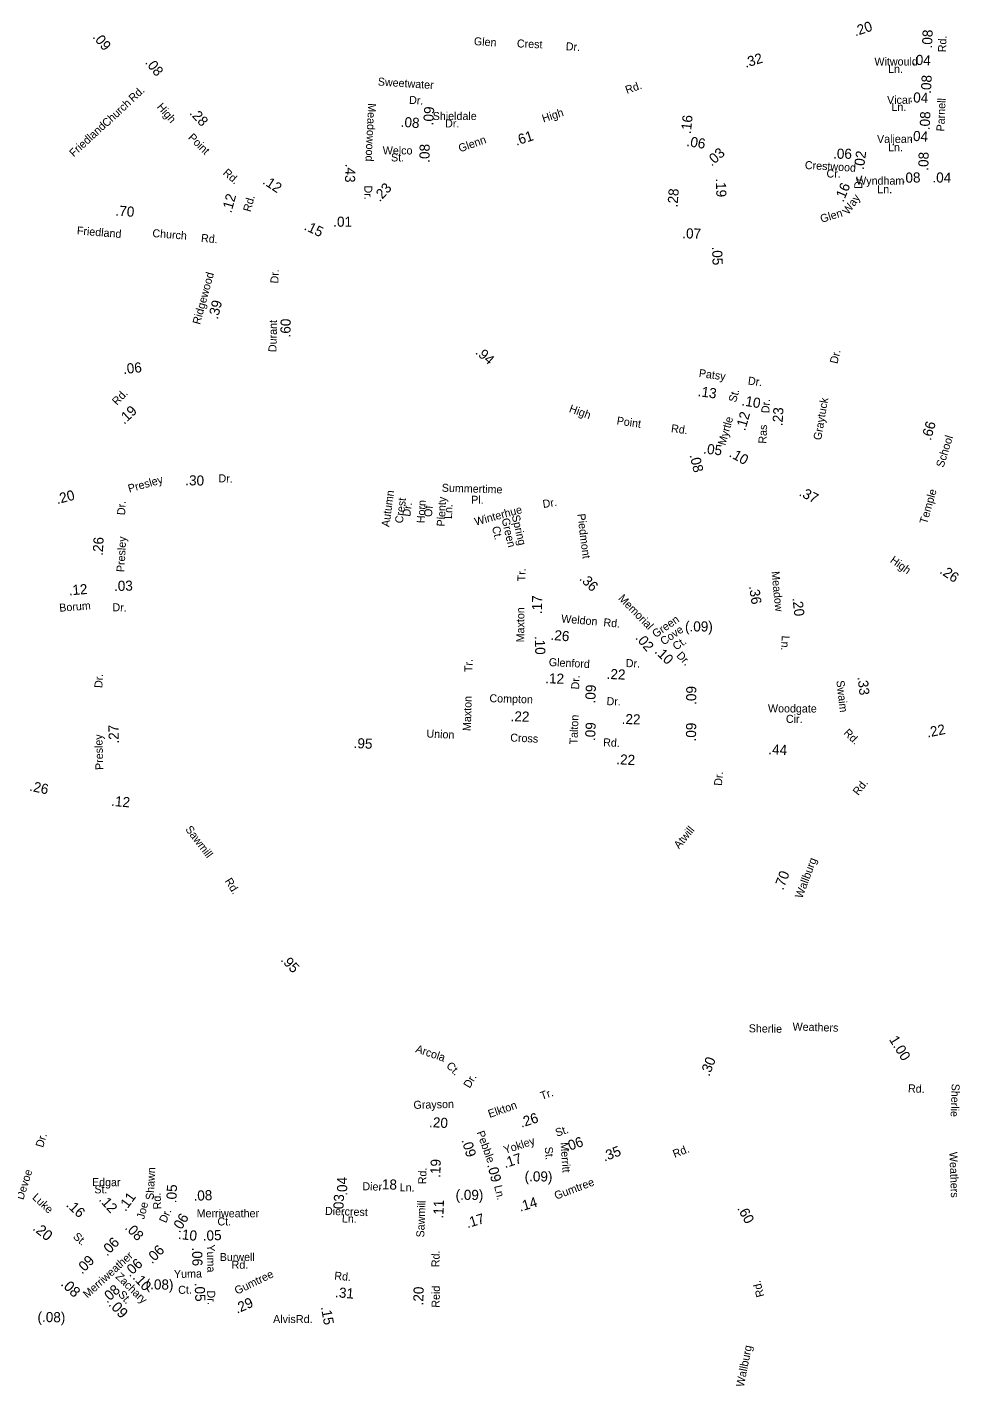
# Model space of a CAD drawing. Extents: x 1553981 to 1780076, y 812965 to 996873.
# Drawn here: x 1655266 to 1666340, y 829958 to 846092 of the extents above; entities that cross this region are included whole.
import ezdxf

# ---------------------------------------------------------------- set-up
doc = ezdxf.new("R2010")
doc.units = 0
for name, color, linetype in [('Exist Road Non-System Type 51 Label', 7, 'Continuous'), ('Exist Road Primary NC Service Mileage Hundredths English Label', 7, 'Continuous'), ('Exist Road Secondary Mileage Hundredths English Label', 7, 'Continuous'), ('Map Preparation Border Antique Large Shape', 7, 'Continuous')]:
    doc.layers.add(name, color=color, linetype=linetype)

msp = doc.modelspace()

# ---------------------------------------------------------------- texts
at = {"layer": 'Exist Road Non-System Type 51 Label'}
for s, rotation, p in [('Glen', 356.3822, (1660568, 845880)), ('Crest', 357.5445, (1661079, 845853)), ('Dr.', 356.6324, (1661659, 845819)), ('Sweetwater', 356.3386, (1659427, 845400)), ('Dr.', 356.3386, (1659798, 845183)), ('Dr.', 76.3154, (1664886, 842089)), ('Graytuck', 80.3116, (1664693, 841183)), ('Autumn', 82.2709, (1659565, 840153)), ('Summertime', 358.3501, (1660188, 840576)), ('Crest', 82.2709, (1659725, 840196)), ('Dr.', 82.2709, (1659814, 840276)), ('Horn', 87.0583, (1659986, 840200)), ('Plenty', 87.0583, (1660223, 840161)), ('Pl.', 359.8243, (1660538, 840433)), ('Dr.', 8.945, (1661394, 840382)), ('Of', 87.0583, (1660073, 840274)), ('Ln.', 87.0583, (1660309, 840251)), ('Winterhue', 15.2864, (1660592, 840172)), ('Green', 283.0652, (1660898, 840252)), ('Spring', 283.0652, (1661019, 840289)), ('Ct.', 283.0652, (1660784, 840156)), ('Tr.', 88.776, (1660552, 838433)), ('Maxton', 88.3736, (1660533, 837733)), ('Woodgate', 359.8799, (1664062, 837955)), ('Cir.', 359.8799, (1664275, 837831)), ('Dr.', 85.333, (1663515, 837081)), ('Atwill', 50.3285, (1663007, 836327)), ('Arcola', 341.3334, (1659870, 833922)), ('Ct.', 314.6898, (1660235, 833751))]:
    msp.add_text(s, height=95, rotation=rotation, dxfattribs=at).set_placement(p)
at = {"layer": 'Exist Road Primary NC Service Mileage Hundredths English Label'}
for s, rotation, p in [('.20', 320.832, (1655323, 831817)), ('.08', 316.0047, (1655657, 831160)), ('.09', 312.9882, (1656225, 830919))]:
    msp.add_text(s, height=125, rotation=rotation, dxfattribs=at).set_placement(p)
at = {"layer": 'Exist Road Secondary Mileage Hundredths English Label'}
for s, rotation, p in [('.20', 18.4897, (1665101, 845983)), ('.09', 309.9203, (1656037, 845973)), ('.08', 87.6496, (1666010, 845838)), ('.32', 17.197, (1663798, 845609)), ('.04', 357.6139, (1665770, 845647)), ('.08', 308.9919, (1656660, 845671)), ('.08', 87.1927, (1665997, 845299)), ('.04', 357.6549, (1665740, 845201)), ('.09', 86.4499, (1660087, 844924)), ('.28', 312.8519, (1657187, 845067)), ('.08', 355.2836, (1659697, 844911)), ('.16', 83.8049, (1663145, 844821)), ('.08', 87.7194, (1665982, 844867)), ('.61', 18.0835, (1661075, 844684)), ('.06', 350.8193, (1663089, 844682)), ('.04', 356.7497, (1665737, 844745)), ('.08', 89.303, (1660043, 844482)), ('.03', 41.521, (1663394, 844435)), ('.06', 359.3376, (1664835, 844531)), ('.02', 82.0649, (1665199, 844395)), ('.43', 268.3613, (1659045, 844472)), ('.08', 88.6993, (1665966, 844387)), ('.12', 326.6467, (1658052, 844240)), ('.08', 1.2409, (1665651, 844244)), ('.04', 359.0825, (1666014, 844249)), ('.23', 47.6261, (1659453, 844011)), ('.28', 85.5773, (1662987, 843950)), ('.19', 271.6876, (1663443, 844295)), ('.16', 66.9916, (1664956, 844007)), ('.70', 355.3019, (1656311, 843857)), ('.12', 74.4478, (1657689, 843880)), ('.01', 359.8372, (1658900, 843723)), ('.15', 334.5931, (1658545, 843692)), ('.07', 358.889, (1663044, 843585)), ('.05', 271.7898, (1663398, 843486)), ('.39', 76.0642, (1657529, 842617)), ('.60', 88.7406, (1658391, 842407)), ('.94', 318.7241, (1660580, 842221)), ('.06', 5.9111, (1656410, 841973)), ('.13', 352.189, (1663223, 841712)), ('.19', 43.7002, (1656418, 841370)), ('.10', 350.6255, (1663743, 841603)), ('.23', 86.7612, (1664234, 841352)), ('.12', 74.3085, (1663791, 841292)), ('.66', 73.6764, (1665995, 841178)), ('.05', 353.531, (1663289, 841031)), ('.08', 283.672, (1663130, 841011)), ('.10', 330.539, (1663592, 840999)), ('.30', 358.7332, (1657142, 840653)), ('.20', 14.8723, (1655624, 840427)), ('.37', 332.459, (1664422, 840535)), ('.26', 87.0056, (1656163, 839813)), ('.26', 325.9625, (1666092, 839615)), ('.12', 4.4226, (1655763, 839345)), ('.03', 1.1468, (1656298, 839397)), ('.36', 315.3233, (1661815, 839537)), ('.17', 89.3489, (1661379, 839122)), ('.36', 278.6852, (1663836, 839452)), ('.20', 276.6551, (1664352, 839313)), ('(.09)', 359.879, (1663077, 838917)), ('.10', 271.7343, (1661293, 838862)), ('.26', 355.0131, (1661477, 838818)), ('.02', 310.6864, (1662481, 838837)), ('.10', 315.3175, (1662709, 838670)), ('.12', 358.0064, (1661416, 838302)), ('.22', 357.7285, (1662145, 838353)), ('.33', 276.6443, (1665125, 838375)), ('.09', 87.5971, (1662011, 838060)), ('.09', 89.659, (1663210, 838045)), ('.22', 358.2489, (1661005, 837851)), ('.22', 358.4529, (1662324, 837818)), ('.27', 91.4945, (1656355, 837587)), ('.09', 87.6303, (1662009, 837613)), ('.09', 89.2003, (1663207, 837610)), ('.22', 11.5855, (1665958, 837656)), ('.95', 357.1272, (1659140, 837533)), ('.44', 357.4798, (1664064, 837459)), ('.22', 357.2918, (1662259, 837340)), ('.26', 348.2792, (1655287, 837026)), ('.12', 355.021, (1656260, 836846)), ('.70', 69.2507, (1664242, 835837)), ('.95', 313.9032, (1658269, 835011)), ('1.00', 301.8289, (1665496, 834071)), ('.30', 69.2817, (1663366, 833627)), ('.26', 18.057, (1661135, 833023)), ('.20', 356.9619, (1660036, 833031)), ('.09', 286.9838, (1660422, 832876)), ('.06', 19.1722, (1661670, 832736)), ('.17', 18.196, (1660940, 832542)), ('.35', 21.1682, (1662121, 832620)), ('.19', 88.3879, (1660171, 832427)), ('.09', 284.6881, (1660727, 832582)), ('.04', 90.1917, (1659066, 832216)), ('.18', 358.2839, (1659432, 832294)), ('(.09)', 359.4366, (1661172, 832387)), ('.11', 54.1308, (1656433, 832022)), ('.05', 87.5654, (1657037, 832125)), ('.08', 1.9749, (1657243, 832156)), ('.03', 87.2794, (1659019, 832009)), ('(.09)', 359.4366, (1660352, 832168)), ('.14', 16.6444, (1661121, 832026)), ('.16', 317.1173, (1655721, 832097)), ('.12', 311.9266, (1656110, 832165)), ('.11', 87.9385, (1660207, 831943)), ('.60', 298.9878, (1663693, 832066)), ('.06', 59.4165, (1657076, 831768)), ('.17', 16.8152, (1660494, 831830)), ('.06', 46.6243, (1656216, 831491)), ('.08', 314.9971, (1656419, 831828)), ('.10', 353.8754, (1657054, 831703)), ('.05', 2.1471, (1657353, 831681)), ('.06', 45.317, (1656748, 831401)), ('.06', 270.9586, (1657224, 831602)), ('.09', 45.4327, (1655917, 831278)), ('.06', 42.2491, (1656482, 831244)), ('.10', 312.221, (1656512, 831239)), ('(.08)', 359.1459, (1656672, 831105)), ('.08', 42.3459, (1656215, 830933)), ('.05', 272.2723, (1657254, 831180)), ('.31', 355.0775, (1658919, 831012)), ('.20', 88.5158, (1659969, 830912)), ('.29', 24.2781, (1657759, 830813)), ('(.08)', 359.1459, (1655388, 830717)), ('.15', 280.2608, (1658753, 830893))]:
    msp.add_text(s, height=120, rotation=rotation, dxfattribs=at).set_placement(p)
at = {"layer": 'Map Preparation Border Antique Large Shape'}
for s, rotation, p in [('Rd.', 87.6985, (1666175, 845793)), ('Rd.', 19.2892, (1662387, 845299)), ('Rd.', 42.9986, (1656524, 845197)), ('Church', 43.0492, (1656208, 844899)), ('High', 310.8958, (1656800, 845142)), ('Meadowood', 267.2923, (1659315, 845191)), ('High', 18.0835, (1661396, 844960)), ('Parnell', 87.7194, (1666156, 844853)), ('Friedland', 42.7859, (1655819, 844545)), ('Point', 315.4144, (1657170, 844774)), ('Glenn', 19.7302, (1660406, 844605)), ('Crestwood', 356.7703, (1664498, 844409)), ('Rd.', 318.8182, (1657583, 844351)), ('Dr.', 89.6261, (1665181, 844171)), ('Dr.', 270.0647, (1659269, 844212)), ('Rd.', 74.9414, (1657919, 843893)), ('Way', 54.9519, (1665016, 843859)), ('Glen', 17.0681, (1664699, 843768)), ('Friedland', 355.3019, (1655853, 843632)), ('Church', 355.3462, (1656750, 843601)), ('Rd.', 354.8462, (1657327, 843544)), ('Ridgewood', 74.7966, (1657318, 842555)), ('Dr.', 87.955, (1658248, 843048)), ('Durant', 88.7406, (1658225, 842233)), ('Patsy', 352.189, (1663237, 841940)), ('Dr.', 352.758, (1663820, 841850)), ('Rd.', 46.0383, (1656332, 841596)), ('St.', 75.125, (1663683, 841631)), ('High', 340.1565, (1661693, 841525)), ('Dr.', 86.7612, (1664077, 841506)), ('Point', 351.5962, (1662261, 841376)), ('Myrtle', 74.0686, (1663555, 841120)), ('Rd.', 352.4085, (1662907, 841284)), ('Ras', 87.5787, (1664043, 841145)), ('School', 72.7682, (1666146, 840857)), ('Presley', 15.8308, (1656478, 840565)), ('Dr.', 358.4124, (1657536, 840688)), ('Temple', 74.0632, (1665950, 840186)), ('Dr.', 87.1681, (1656428, 840296)), ('Piedmont', 276.9295, (1661798, 840310)), ('Presley', 87.0056, (1656420, 839619)), ('High', 324.2971, (1665504, 839744)), ('Tr.', 89.0129, (1661182, 839511)), ('Meadow', 275.663, (1664103, 839627)), ('Memorial', 314.4351, (1662278, 839302)), ('Borum', 4.4226, (1655650, 839150)), ('Dr.', 358.0705, (1656277, 839158)), ('Maxton', 89.6438, (1661167, 838787)), ('Weldon', 355.0132, (1661604, 839024)), ('Rd.', 354.9281, (1662105, 838979)), ('Green', 34.7745, (1662728, 838837)), ('Cove', 34.7745, (1662824, 838749)), ('Ct.', 34.7745, (1662971, 838688)), ('Ln.', 266.7303, (1664227, 838869)), ('Dr.', 313.5106, (1662968, 838624)), ('Glenford', 357.2223, (1661458, 838506)), ('Dr.', 357.7285, (1662372, 838494)), ('Dr.', 86.7136, (1656158, 838243)), ('Dr.', 87.5971, (1661819, 838227)), ('Swaim', 276.4611, (1664874, 838331)), ('Compton', 358.2489, (1660754, 838077)), ('Dr.', 358.4529, (1662145, 838042)), ('Talton', 87.6303, (1661799, 837573)), ('Presley', 91.7481, (1656171, 837273)), ('Union', 357.194, (1660005, 837658)), ('Cross', 357.3677, (1661000, 837610)), ('Rd.', 316.2205, (1664953, 837703)), ('Rd.', 357.2918, (1662103, 837554)), ('Rd.', 51.5539, (1665134, 836962)), ('Sawmill', 307.102, (1657139, 836566)), ('Wallburg', 69.5778, (1664468, 835739)), ('Rd.', 302.3903, (1657608, 835953)), ('Sherlie', 359.0641, (1663833, 834157)), ('Weathers', 358.4269, (1664353, 834178)), ('Dr.', 58.7949, (1660520, 833485)), ('Rd.', 357.4324, (1665723, 833445)), ('Sherlie', 267.8889, (1666244, 833548)), ('Grayson', 1.4189, (1659854, 833247)), ('Tr.', 19.0289, (1661377, 833353)), ('Elkton', 19.0283, (1660757, 833139)), ('St.', 19.1722, (1661556, 832915)), ('Dr.', 73.5881, (1655454, 832782)), ('Pebble', 289.8696, (1660601, 832968)), ('Yokley', 18.196, (1660941, 832711)), ('Merritt', 273.9955, (1661598, 832847)), ('St.', 275.3079, (1661411, 832793)), ('Rd.', 21.6183, (1662954, 832664)), ('Weathers', 272.0205, (1666216, 832735)), ('Devoe', 72.7952, (1655220, 832161)), ('Shawn', 86.9575, (1656767, 832164)), ('Rd.', 88.3879, (1660003, 832351)), ('Edgar', 359.5889, (1656035, 832331)), ('Dier', 358.2839, (1659245, 832282)), ('Ln.', 358.2839, (1659688, 832269)), ('Gumtree', 20.579, (1661546, 832168)), ('Luke', 317.1173, (1655319, 832186)), ('St.', 0.4358, (1656064, 832244)), ('Rd.', 92.6485, (1656859, 832056)), ('Ln.', 283.2779, (1660810, 832330)), ('Joe', 75.6452, (1656654, 831930)), ('Dr.', 66.4263, (1656914, 831885)), ('Diercrest', 358.2839, (1658801, 831989)), ('Sawmill', 87.825, (1659980, 831719)), ('Ln.', 358.2839, (1659002, 831899)), ('St.', 318.1354, (1655803, 831720)), ('Yuma', 270.9586, (1657400, 831637)), ('Rd.', 89.1605, (1660161, 831367)), ('Merriweather', 42.3459, (1655982, 830993)), ('Zachary', 315.6232, (1656308, 831247)), ('Yuma', 1.2487, (1657010, 831238)), ('Gumtree', 25.8355, (1657756, 831039)), ('Rd.', 355.0775, (1658910, 831220)), ('St.', 312.221, (1656340, 831038)), ('Ct.', 1.2487, (1657060, 831050)), ('Dr.', 272.2723, (1657402, 831089)), ('Reid', 88.5158, (1660162, 830885)), ('Rd.', 104.1693, (1664019, 831024)), ('Wallburg', 78.6748, (1663774, 829939))]:
    msp.add_text(s, height=95, rotation=rotation, dxfattribs=at).set_placement(p)
for s, p in [('Witwould', (1665326, 845637)), ('Ln.', (1665488, 845549)), ('Vicar', (1665476, 845182)), ('Ln.', (1665528, 845098)), ('Shieldale', (1660081, 844990)), ('Dr.', (1660228, 844902)), ('Valjean', (1665357, 844718)), ('Welco', (1659488, 844581)), ('Ln.', (1665487, 844619)), ('St.', (1659586, 844498)), ('Cr.', (1664757, 844307)), ('Wyndham', (1665109, 844222)), ('Ln.', (1665360, 844120)), ('Merriweather', (1657278, 831960)), ('Ct.', (1657525, 831863)), ('Burwell', (1657552, 831441)), ('Rd.', (1657693, 831349)), ('Alvis', (1658186, 830704)), ('Rd.', (1658457, 830704))]:
    msp.add_text(s, height=95, dxfattribs=at).set_placement(p)

doc.saveas('drawing.dxf')
